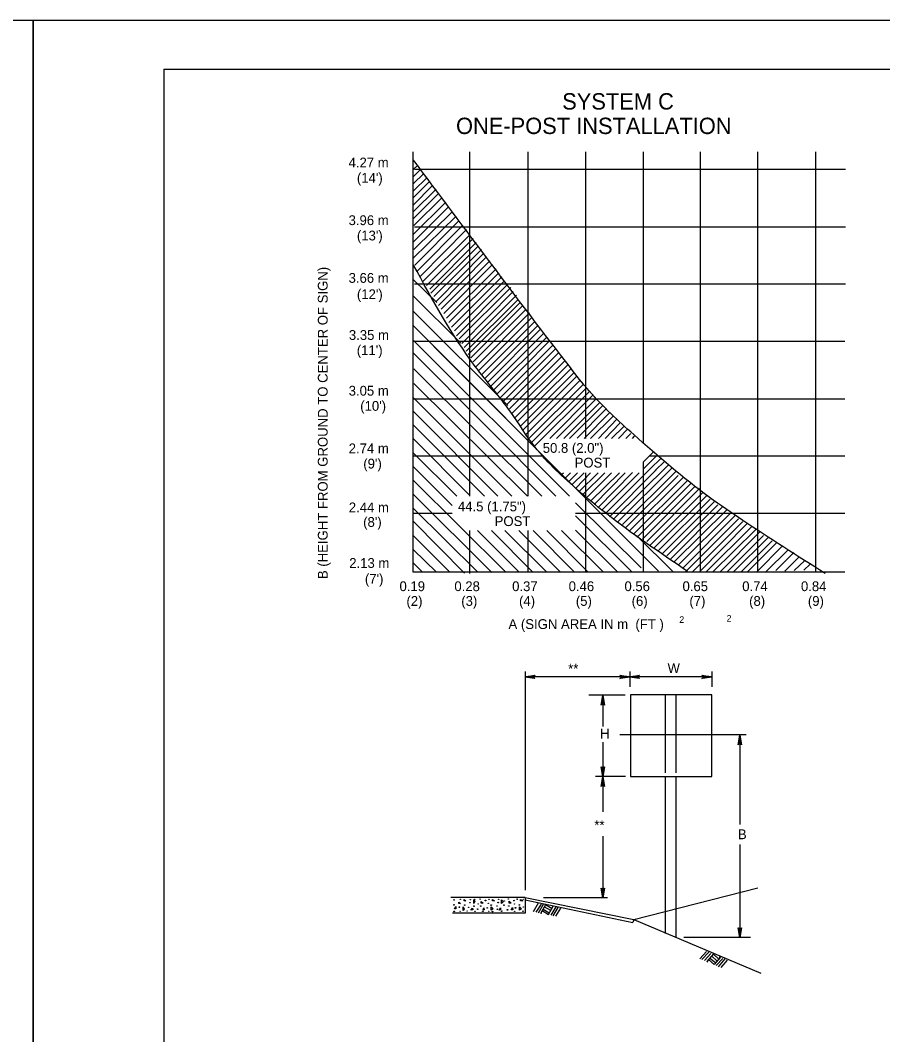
# Model space of a CAD drawing. Extents: x 644358 to 648627, y 294594 to 295782.
# Drawn here: x 646877.4 to 647141.4, y 295471.2 to 295781.6 of the extents above; entities that cross this region are included whole.
import ezdxf

# ---------------------------------------------------------------- set-up
doc = ezdxf.new("R2010")
doc.units = 0
for name, color, linetype in [('1', 7, 'Continuous'), ('10', 7, 'Continuous'), ('2', 7, 'Continuous'), ('3', 7, 'Continuous'), ('4', 7, 'Continuous'), ('PLT-BNDY', 7, 'Continuous')]:
    doc.layers.add(name, color=color, linetype=linetype)

# ---------------------------------------------------------------- blocks, each defined once
blk = doc.blocks.new('RARROW')
at = {"layer": '3'}
blk.add_lwpolyline([(-2.2695, 0.285), (-2.184875, 0.12075), (0, 0), (-2.2695, 0.285), (-2.38575, 0.384625), (0, 0), (-2.183125, -0.108), (-2.262875, -0.2705), (0, 0), (-2.38575, -0.379125), (-2.262875, -0.2705)], dxfattribs=at)

msp = doc.modelspace()

# ---------------------------------------------------------------- linework, layer by layer
at = {"layer": '1'}
for p, q in [((646921.31, 295766.63), (647707.31, 295766.63)), ((646921.31, 295766.63), (646921.31, 295202.63)), ((647035.92, 295511.43), (647034.42, 295508.81)), ((647036.79, 295511.18), (647035.17, 295508.68)), ((647037.42, 295511.06), (647035.92, 295508.43)), ((647038.17, 295510.93), (647036.67, 295508.31)), ((647039.04, 295507.93), (647037.17, 295509.06)), ((647039.29, 295508.43), (647037.42, 295509.56)), ((647039.79, 295509.18), (647037.79, 295510.31)), ((647040.17, 295509.68), (647038.17, 295510.93)), ((647040.42, 295510.43), (647038.92, 295507.93)), ((647041.29, 295510.31), (647039.79, 295507.81)), ((647040.42, 295510.31), (647040.17, 295510.56)), ((647041.92, 295510.18), (647040.42, 295507.56)), ((647042.79, 295509.93), (647041.17, 295507.43)), ((647037.04, 295508.31), (647036.67, 295508.43)), ((647087.42, 295496.68), (647085.42, 295494.43)), ((647088.17, 295496.43), (647086.04, 295494.18)), ((647088.79, 295496.06), (647086.79, 295493.93)), ((647089.54, 295495.93), (647087.54, 295493.56)), ((647087.79, 295493.43), (647087.54, 295493.68)), ((647089.79, 295492.68), (647088.04, 295494.18)), ((647090.17, 295493.18), (647088.42, 295494.56)), ((647090.67, 295493.68), (647088.92, 295495.31)), ((647091.17, 295494.31), (647089.54, 295495.81)), ((647091.67, 295494.93), (647089.79, 295492.68)), ((647092.42, 295494.56), (647090.42, 295492.43)), ((647093.04, 295494.43), (647091.04, 295491.93)), ((647091.54, 295494.81), (647091.29, 295495.06)), ((647093.79, 295494.06), (647091.79, 295491.81))]:
    msp.add_line(p, q, dxfattribs=at)
for points in [[(647011.67, 295511.31), (647011.67, 295511.81), (647012.17, 295511.31)], [(647013.29, 295512.18), (647013.29, 295512.56), (647013.79, 295512.18)], [(647016.17, 295511.31), (647016.17, 295512.43), (647016.54, 295511.93)], [(647018.42, 295511.43), (647018.42, 295511.93), (647019.04, 295511.43)], [(647021.92, 295512.18), (647021.92, 295512.56), (647022.54, 295512.18)], [(647024.67, 295511.31), (647024.67, 295512.43), (647025.29, 295511.93)], [(647027.04, 295511.43), (647027.04, 295512.06), (647027.67, 295511.43)], [(647030.54, 295512.18), (647030.54, 295512.56), (647031.17, 295512.18)], [(647010.67, 295510.43), (647010.67, 295509.68), (647010.29, 295509.68)], [(647012.92, 295509.18), (647012.92, 295510.31), (647013.29, 295509.68)], [(647015.79, 295509.93), (647015.92, 295509.43), (647015.29, 295509.31)], [(647019.29, 295510.06), (647019.42, 295509.43), (647019.04, 295509.43)], [(647021.54, 295509.31), (647021.54, 295510.31), (647022.17, 295509.68)], [(647024.42, 295510.06), (647024.42, 295509.43), (647023.92, 295509.31)], [(647028.04, 295510.18), (647028.17, 295509.43), (647027.67, 295509.43)], [(647030.17, 295509.31), (647030.17, 295510.31), (647030.79, 295509.68)]]:
    msp.add_lwpolyline(points, close=True, dxfattribs=at)
for centre, radius in [((647010.17, 295512.45), 0.0979), ((647012.11, 295512.63), 0.056), ((647015.18, 295512.56), 0.056), ((647016.5, 295512.65), 0.056), ((647018.12, 295512.68), 0.056), ((647019.8, 295512.26), 0.0979), ((647020.86, 295512.65), 0.056), ((647023.81, 295512.59), 0.056), ((647025.52, 295512.13), 0.056), ((647026.75, 295512.71), 0.056), ((647028.5, 295512.25), 0.0979), ((647029.48, 295512.68), 0.056), ((647031.32, 295512.65), 0.056), ((647010.11, 295510.95), 0.0979), ((647010.21, 295508.95), 0.0979), ((647011.8, 295510.25), 0.0979), ((647012.02, 295508.98), 0.056), ((647013.42, 295510.89), 0.0979), ((647014.13, 295509.1), 0.056), ((647014.66, 295510.21), 0.056), ((647015.03, 295511.61), 0.0979), ((647016.25, 295510.54), 0.0979), ((647016.55, 295508.97), 0.056), ((647017.39, 295509.62), 0.0979), ((647017.54, 295511.17), 0.056), ((647018.31, 295510.57), 0.0979), ((647018.95, 295508.97), 0.0979), ((647020.33, 295509.99), 0.0979), ((647020.66, 295511.39), 0.056), ((647020.77, 295509), 0.056), ((647021.53, 295510.87), 0.0979), ((647021.93, 295508.88), 0.0979), ((647023.28, 295510.62), 0.056), ((647023.43, 295509.58), 0.0979), ((647023.65, 295511.64), 0.0979), ((647024.76, 295509), 0.0979), ((647025.44, 295510.85), 0.0979), ((647026.5, 295509.4), 0.0979), ((647026.93, 295510.59), 0.0979), ((647028.71, 295508.96), 0.0979), ((647028.71, 295511.16), 0.056), ((647028.96, 295510.01), 0.0979), ((647030.15, 295510.9), 0.0979), ((647031.26, 295508.97), 0.0979), ((647031.36, 295510.26), 0.056)]:
    msp.add_circle(centre, radius, dxfattribs=at)
at = {"layer": '10'}
for p, q in [((646997.64, 295735.97), (646998.89, 295737.1)), ((646997.64, 295733.72), (646999.89, 295735.97)), ((646997.64, 295731.6), (647000.89, 295734.72)), ((646997.76, 295729.47), (647001.89, 295733.47)), ((646997.76, 295727.35), (647002.76, 295732.35)), ((646997.51, 295724.97), (647003.64, 295731.22)), ((646997.76, 295723.1), (647004.64, 295729.97)), ((646997.76, 295720.97), (647005.51, 295728.72)), ((646997.89, 295718.85), (647006.51, 295727.35)), ((646997.76, 295716.22), (647007.64, 295725.97)), ((646997.76, 295713.85), (647008.51, 295724.6)), ((646997.89, 295711.47), (647009.64, 295723.1)), ((646997.64, 295708.85), (647010.76, 295721.72)), ((646998.14, 295706.72), (647011.76, 295720.35)), ((646999.01, 295704.97), (647012.76, 295718.85)), ((646999.89, 295703.35), (647014.01, 295717.6)), ((647000.64, 295701.72), (647015.01, 295715.97)), ((647001.76, 295700.47), (647016.01, 295714.85)), ((647002.76, 295699.35), (647016.89, 295713.6)), ((647003.01, 295698.1), (647017.64, 295712.6)), ((647004.01, 295697.1), (647018.51, 295711.47)), ((647004.76, 295695.72), (647019.26, 295710.35)), ((647005.39, 295694.35), (647020.14, 295709.22)), ((647006.26, 295693.22), (647021.14, 295707.97)), ((647007.01, 295691.85), (647021.89, 295706.85)), ((647007.89, 295690.47), (647023.01, 295705.6)), ((647008.51, 295689.1), (647023.89, 295704.35)), ((647004.89, 295695.22), (646997.76, 295702.22)), ((647009.39, 295687.72), (647024.76, 295703.1)), ((647010.26, 295686.6), (647025.64, 295701.85)), ((647010.89, 295685.1), (647026.64, 295700.85)), ((647011.76, 295684.1), (647027.51, 295699.85)), ((647012.51, 295682.72), (647028.26, 295698.6)), ((647012.26, 295682.85), (646997.64, 295697.35)), ((647013.26, 295681.47), (647029.26, 295697.47)), ((647013.89, 295680.35), (647029.76, 295696.22)), ((647014.51, 295679.35), (647030.51, 295695.35)), ((647026.64, 295663.72), (646997.64, 295692.6)), ((647015.26, 295678.35), (647031.26, 295694.35)), ((647016.01, 295677.1), (647032.26, 295693.22)), ((647016.89, 295675.72), (647033.26, 295692.1)), ((647017.76, 295674.47), (647034.01, 295690.72)), ((647018.76, 295673.35), (647035.01, 295689.6)), ((647026.01, 295659.85), (646997.76, 295688.1)), ((647019.64, 295672.1), (647035.89, 295688.35)), ((647020.51, 295670.85), (647036.76, 295687.22)), ((647021.26, 295669.47), (647037.76, 295685.97)), ((647045.48, 295636.01), (646997.64, 295683.72)), ((647022.26, 295668.47), (647038.64, 295684.72)), ((647023.39, 295667.35), (647039.51, 295683.6)), ((647041.35, 295636.01), (646997.64, 295679.85)), ((647072.76, 295613.1), (647004.01, 295681.85)), ((647024.26, 295666.1), (647040.39, 295682.22)), ((647025.39, 295665.22), (647041.26, 295681.1)), ((647026.26, 295663.97), (647042.26, 295679.97)), ((647027.14, 295662.72), (647043.14, 295678.72)), ((647027.89, 295661.35), (647044.14, 295677.47)), ((647036.98, 295636.01), (646997.89, 295674.97)), ((647028.76, 295659.97), (647045.01, 295676.22)), ((647029.51, 295658.72), (647045.89, 295674.97)), ((647030.51, 295657.47), (647046.89, 295673.85)), ((647032.63, 295636.01), (646997.89, 295670.47)), ((647031.14, 295656.1), (647047.76, 295672.72)), ((647032.26, 295654.97), (647048.76, 295671.47)), ((647033.14, 295653.72), (647049.64, 295670.22)), ((647033.76, 295652.35), (647050.64, 295669.1)), ((647034.7, 295651.16), (647051.51, 295667.97)), ((647027.85, 295636.01), (646997.64, 295666.22)), ((647039.49, 295653.69), (647052.51, 295666.85)), ((647041.48, 295653.69), (647053.51, 295665.72)), ((647043.73, 295653.69), (647054.64, 295664.6)), ((647023.6, 295636.01), (646997.64, 295661.97)), ((647045.47, 295653.69), (647055.64, 295663.6)), ((647047.89, 295653.72), (647056.64, 295662.6)), ((647049.98, 295653.69), (647057.76, 295661.47)), ((647019.48, 295636.01), (646997.64, 295657.85)), ((647051.95, 295653.69), (647058.76, 295660.35)), ((647054.38, 295653.69), (647060.01, 295659.6)), ((647056.38, 295653.69), (647060.89, 295658.35)), ((647058.31, 295653.69), (647062.26, 295657.47)), ((647060.48, 295653.69), (647063.39, 295656.6)), ((647062.73, 295653.69), (647064.26, 295655.22)), ((647015.01, 295636.22), (646997.64, 295653.6)), ((647064.73, 295653.69), (647065.39, 295654.35)), ((647011.05, 295636.01), (646997.64, 295649.22)), ((647068.14, 295646.47), (647071.14, 295649.47)), ((647068.14, 295644.35), (647072.26, 295648.47)), ((647059.01, 295628.97), (647075.76, 295645.6)), ((647070.14, 295644.35), (647073.51, 295647.6)), ((647071.76, 295643.85), (647074.64, 295646.72)), ((647009.61, 295633.12), (646997.64, 295645.1)), ((647043.14, 295642.72), (647043.63, 295643.18)), ((647044.26, 295641.6), (647045.76, 295643.1)), ((647045.33, 295640.53), (647047.97, 295643.18)), ((647046.33, 295639.53), (647049.97, 295643.18)), ((647047.39, 295638.47), (647051.92, 295643.18)), ((647048.45, 295637.41), (647054.22, 295643.18)), ((647049.72, 295636.62), (647056.27, 295643.18)), ((647050.64, 295635.35), (647058.31, 295643.18)), ((647051.89, 295634.47), (647060.75, 295643.18)), ((647053.01, 295633.47), (647062.58, 295643.18)), ((647054.14, 295632.47), (647064.8, 295643.23)), ((647055.26, 295631.6), (647066.77, 295643.1)), ((647056.51, 295630.72), (647070.51, 295644.72)), ((647057.76, 295629.72), (647072.01, 295644.1)), ((647060.26, 295628.1), (647076.89, 295644.72)), ((647061.76, 295627.35), (647078.01, 295643.6)), ((647062.64, 295626.35), (647078.76, 295642.35)), ((647068.11, 295644.44), (647068.26, 295644.6)), ((647026.01, 295612.72), (646997.64, 295640.85)), ((647063.89, 295625.35), (647080.26, 295641.72)), ((647065.26, 295624.6), (647081.51, 295640.72)), ((647066.51, 295623.72), (647082.64, 295639.85)), ((647021.76, 295612.6), (646997.64, 295636.6)), ((647067.89, 295622.85), (647083.76, 295638.85)), ((647069.14, 295622.1), (647085.26, 295638.35)), ((647070.14, 295620.97), (647086.26, 295637.1)), ((647071.39, 295620.22), (647087.39, 295636.1)), ((647067.39, 295614.1), (647047.35, 295634)), ((647072.76, 295619.35), (647088.51, 295635.1)), ((647074.01, 295618.47), (647089.76, 295634.22)), ((647075.26, 295617.72), (647090.89, 295633.35)), ((647017.39, 295612.72), (646997.64, 295632.35)), ((647064.64, 295612.72), (647047.35, 295630.01)), ((647076.51, 295616.85), (647092.26, 295632.6)), ((647077.64, 295615.97), (647093.64, 295631.85)), ((647079.01, 295615.1), (647094.76, 295630.85)), ((647080.14, 295613.97), (647096.14, 295629.97)), ((647013.39, 295612.47), (646997.76, 295628.22)), ((647080.89, 295612.72), (647097.26, 295629.1)), ((647083.01, 295612.72), (647098.51, 295628.22)), ((647085.14, 295612.72), (647099.89, 295627.6)), ((647087.26, 295612.72), (647101.26, 295626.72)), ((647008.89, 295612.72), (646997.76, 295623.85)), ((647030.14, 295612.72), (647017.36, 295625.5)), ((647034.26, 295612.72), (647021.64, 295625.5)), ((647038.51, 295612.72), (647025.73, 295625.5)), ((647042.76, 295612.72), (647029.98, 295625.5)), ((647047.01, 295612.72), (647034.36, 295625.5)), ((647051.26, 295612.72), (647038.58, 295625.5)), ((647055.89, 295612.72), (647043.03, 295625.5)), ((647060.26, 295612.72), (647047.35, 295625.63)), ((647077.26, 295612.85), (647066.01, 295623.97)), ((647089.26, 295612.72), (647102.51, 295625.85)), ((647091.51, 295612.72), (647103.76, 295625.1)), ((647093.64, 295612.72), (647104.89, 295623.97)), ((647095.64, 295612.72), (647106.26, 295623.35)), ((647097.89, 295612.72), (647107.51, 295622.35)), ((647099.89, 295612.72), (647108.89, 295621.72)), ((647102.89, 295612.97), (647110.64, 295620.72)), ((647004.76, 295612.72), (646997.76, 295619.6)), ((647105.64, 295612.85), (647112.51, 295619.72)), ((647108.64, 295613.22), (647114.14, 295618.72)), ((647111.39, 295613.1), (647115.76, 295617.47)), ((647000.51, 295612.72), (646997.76, 295615.47)), ((647114.26, 295613.22), (647117.51, 295616.35)), ((647117.26, 295613.35), (647119.14, 295615.22))]:
    msp.add_line(p, q, dxfattribs=at)
at = {"layer": '2'}
for p, q in [((646997.64, 295612.72), (646997.64, 295741.35)), ((647015.01, 295636.01), (647015.01, 295741.35)), ((647032.89, 295636.01), (647032.89, 295741.35)), ((647050.51, 295653.69), (647050.51, 295741.35)), ((647068.14, 295652.19), (647068.14, 295741.35)), ((647085.64, 295638.35), (647085.64, 295741.35)), ((647103.14, 295612.72), (647103.14, 295741.35)), ((647120.76, 295741.35), (647120.76, 295612.72)), ((647130.01, 295735.97), (646998.01, 295735.97)), ((647130.01, 295718.35), (646998.01, 295718.35)), ((647130.01, 295700.85), (646998.01, 295700.85)), ((647129.76, 295683.35), (646997.76, 295683.35)), ((647129.76, 295665.72), (646997.76, 295665.72)), ((647037.64, 295648.22), (646997.76, 295648.22)), ((647068.14, 295644.97), (647068.14, 295646.47)), ((647129.76, 295648.22), (647069.89, 295648.22)), ((647050.51, 295612.72), (647050.51, 295643.18)), ((647068.14, 295612.72), (647068.14, 295645.22)), ((647085.64, 295612.72), (647085.64, 295638.72)), ((647009.61, 295630.72), (646997.64, 295630.72)), ((647129.76, 295630.72), (647047.35, 295630.72)), ((647015.01, 295612.35), (647015.01, 295625.5)), ((647032.89, 295612.72), (647032.89, 295625.5)), ((647129.76, 295612.72), (646997.64, 295612.72)), ((647064.17, 295575.18), (647064.17, 295550.18)), ((647089.04, 295575.18), (647064.17, 295575.18)), ((647074.79, 295575.18), (647074.79, 295551.31)), ((647078.04, 295575.18), (647078.04, 295551.31)), ((647089.04, 295550.18), (647089.04, 295575.18)), ((647064.17, 295550.18), (647089.04, 295550.18)), ((647074.79, 295550.06), (647074.79, 295502.18)), ((647078.04, 295550.18), (647078.04, 295500.93)), ((647065.17, 295506.43), (647103.17, 295516.18)), ((647031.92, 295513.18), (647009.17, 295513.18)), ((647031.92, 295513.18), (647031.92, 295508.43)), ((647031.92, 295513.18), (647065.17, 295506.43)), ((647031.92, 295512.43), (647064.92, 295505.56)), ((647031.92, 295508.43), (647009.67, 295508.43)), ((647065.17, 295506.43), (647064.92, 295505.56)), ((647065.17, 295506.43), (647104.04, 295490.06))]:
    msp.add_line(p, q, dxfattribs=at)
at = {"layer": '4'}
for p, q in [((647031.92, 295582.31), (647031.92, 295515.43)), ((647063.92, 295580.68), (647031.92, 295580.68)), ((647063.92, 295582.31), (647063.92, 295577.68)), ((647089.04, 295580.68), (647063.92, 295580.68)), ((647089.04, 295582.31), (647089.04, 295577.68)), ((647062.54, 295575.06), (647051.42, 295575.06)), ((647055.67, 295575.06), (647055.67, 295565.56)), ((647099.54, 295562.93), (647060.92, 295562.93)), ((647097.67, 295562.93), (647097.67, 295535.56)), ((647055.67, 295560.68), (647055.67, 295550.18)), ((647062.67, 295550.18), (647053.42, 295550.18)), ((647055.67, 295550.18), (647055.67, 295539.43)), ((647055.67, 295531.93), (647055.67, 295513.06)), ((647097.67, 295529.43), (647097.67, 295500.93)), ((647057.17, 295513.06), (647037.54, 295513.06)), ((647100.92, 295500.93), (647080.54, 295500.93))]:
    msp.add_line(p, q, dxfattribs=at)
for points in [[(647123.76, 295612.35), (647098.51, 295628.6), (647088.26, 295635.72), (647065.14, 295654.85), (647051.51, 295668.22), (647045.76, 295675.35), (646997.76, 295738.85)], [(647081.64, 295612.97), (647056.39, 295630.97), (647048.51, 295637.47), (647034.89, 295651.1), (647027.51, 295661.72), (647016.64, 295675.72), (646997.76, 295706.72)]]:
    msp.add_spline(points, degree=3, dxfattribs=at)
at = {"layer": 'PLT-BNDY'}
for points in [[(646040.31, 295781.63), (646881.31, 295781.63), (646881.31, 295187.63), (646040.31, 295187.63)], [(646881.31, 295781.63), (647722.31, 295781.63), (647722.31, 295187.63), (646881.31, 295187.63)]]:
    msp.add_lwpolyline(points, close=True, dxfattribs=at)

# ---------------------------------------------------------------- block references
at = {"layer": '2', "xscale": 1.2574347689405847, "yscale": 1.3092961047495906}
for p, rotation in [((647031.92, 295580.68), 180), ((647063.92, 295580.68), 180), ((647055.67, 295575.06), 89.99999999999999), ((647097.67, 295562.93), 89.99999999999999), ((647055.67, 295550.18), -90.00000000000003), ((647055.67, 295550.18), 89.99999999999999), ((647055.67, 295513.06), -90.00000000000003), ((647097.67, 295500.93), -90.00000000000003)]:
    msp.add_blockref('RARROW', p, dxfattribs=dict(at, rotation=rotation))
for p in [(647063.92, 295580.68), (647089.04, 295580.68)]:
    msp.add_blockref('RARROW', p, dxfattribs=at)

# ---------------------------------------------------------------- texts
at = {"layer": '4'}
for s, height, p in [('SYSTEM C', 5, (647043.26, 295754.32)), ('ONE-POST INSTALLATION', 5, (647010.76, 295746.82)), ('4.27 m', 3, (646977.88, 295736.6)), ("(14')", 3, (646980.42, 295731.91)), ('3.96 m', 3, (646977.88, 295718.95)), ("(13')", 3, (646980.42, 295714.26)), ('3.66 m', 3, (646977.88, 295701.29)), ("(12')", 3, (646980.42, 295696.29)), ('3.35 m', 3, (646977.97, 295683.82)), ("(11')", 3, (646980.39, 295679.17)), ('3.05 m', 3, (646977.91, 295666.77)), ("(10')", 3, (646981.44, 295662.12)), ('2.74 m', 3, (646977.91, 295649.12)), ('50.8 (2.0")', 3, (647037.31, 295649.26)), ("(9')", 3, (646982.38, 295644.47)), ('POST', 3, (647047.06, 295644.76)), ('2.44 m', 3, (646977.94, 295631.06)), ('44.5 (1.75")', 3, (647011.35, 295631.36)), ("(8')", 3, (646982.34, 295626.61)), ('POST', 3, (647022.59, 295626.86)), ('2.13 m', 3, (646978.08, 295614.05)), ("(7')", 3, (646982.87, 295609.2)), ('0.19', 3, (646993.46, 295606.94)), ('0.28', 3, (647010.26, 295606.94)), ('0.37', 3, (647027.94, 295606.94)), ('0.46', 3, (647045.24, 295606.94)), ('0.56', 3, (647062.32, 295606.94)), ('0.65', 3, (647080.09, 295606.94)), ('0.74', 3, (647098.37, 295606.94)), ('0.84', 3, (647116.35, 295606.94)), ('(2)', 3, (646995.59, 295602.44)), ('(3)', 3, (647012.37, 295602.44)), ('(4)', 3, (647030.06, 295602.44)), ('(5)', 3, (647047.44, 295602.44)), ('(6)', 3, (647064.52, 295602.44)), ('(7)', 3, (647082.2, 295602.44)), ('(8)', 3, (647100.48, 295602.44)), ('(9)', 3, (647118.46, 295602.44)), ('2', 2, (647079.11, 295597.24)), ('2', 2, (647093.6, 295597.61)), ('A (SIGN AREA IN m  (FT )', 3.005, (647026.82, 295595.35)), ('**', 3, (647045.08, 295581.7)), ('W', 3, (647075.51, 295581.89)), ('H', 3.09, (647054.79, 295561.81)), ('**', 3, (647053.09, 295533.83)), ('B', 3, (647097.05, 295531.03))]:
    msp.add_text(s, height=height, dxfattribs=at).set_placement(p)
msp.add_text(' B (HEIGHT FROM GROUND TO CENTER OF SIGN)', height=3.005, rotation=90, dxfattribs=at).set_placement((646971.47, 295609.51))

doc.saveas('drawing.dxf')
